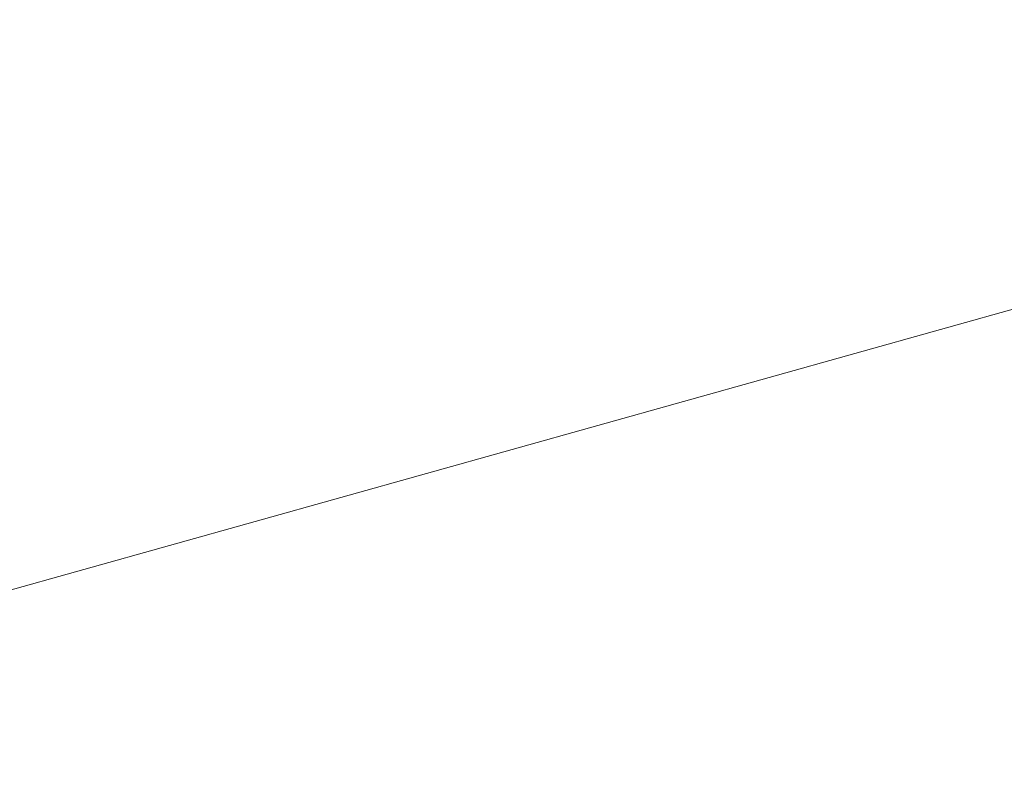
# Model space of a CAD drawing. Header units: millimetres. Extents: x -4738 to 65662, y -68080 to 6847.
# Tile 785 of 1056: x 8292 to 9103, y 3046 to 3670. Entities that reach past the tile are written whole.
import ezdxf

# ---------------------------------------------------------------- set-up
doc = ezdxf.new("R2010")
doc.units = ezdxf.units.MM
doc.layers.add('COTAS_P', color=1, linetype='Continuous', lineweight=0)
doc.dimstyles.new('R19_100', dxfattribs={"dimtxt": 250, "dimasz": 150, "dimexe": 150, "dimexo": 80, "dimgap": 100, "dimtad": 1, "dimtih": 1, "dimtoh": 1, "dimdsep": 46, "dimcen": 0.09, "dimadec": 0, "dimazin": 0, "dimtfac": 1, "dimtdec": 4, "dimtofl": 0, "dimtmove": 0, "dimatfit": 3, "dimfxl": 1, "dimtolj": 1, "dimtzin": 0, "dimarcsym": 0})

# ---------------------------------------------------------------- blocks, each defined once
blk = doc.blocks.new('DIM_R30_1')
at = {"layer": 'COTAS_P'}
for p, q in [((807.35, 1106.67), (9950.73, 3666.67)), ((9950.73, 3666.67), (9794.15, 3669.56)), ((9950.73, 3666.67), (9818.41, 3582.9)), ((10193.38, 2800), (9950.73, 3666.67)), ((807.35, 1106.67), (939.66, 1190.45)), ((1050, 240), (807.35, 1106.67)), ((807.35, 1106.67), (963.92, 1103.78))]:
    blk.add_line(p, q, dxfattribs=at)
blk.add_text('9495 P', height=250, rotation=15.64139, dxfattribs=at).set_placement((5352.08, 2482.97))

msp = doc.modelspace()

# ---------------------------------------------------------------- dimensions: what is measured, and where the dimension line sits
at = {"layer": 'COTAS_P'}
dim = msp.add_aligned_dim(p1=(1050, 240), p2=(10193.381, 2800), distance=900, text='<> P', dimstyle='R19_100', dxfattribs=at)
dim.commit()
dim.dimension.update_dxf_attribs({"geometry": 'DIM_R30_1', "text_midpoint": (5379.037, 2386.671)})

doc.saveas('drawing.dxf')
